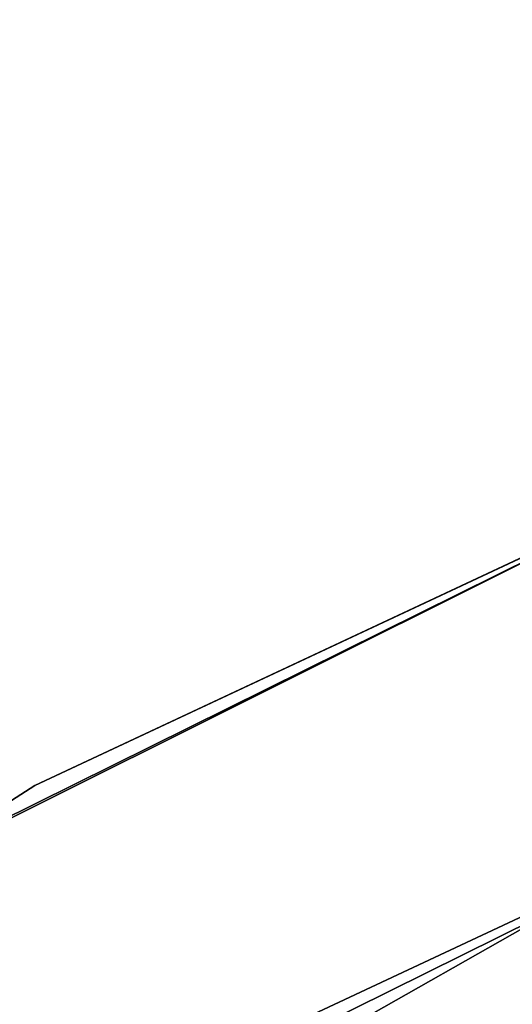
# Model space of a CAD drawing. Extents: x -91 to 91, y -91 to 262.
# Tile 334 of 480: x -30.74 to -28.48, y 54.59 to 59.13. Entities that reach past the tile are written whole.
import ezdxf

# ---------------------------------------------------------------- set-up
doc = ezdxf.new("R2010")
doc.units = 0
doc.header["$LTSCALE"] = 25.4
doc.layers.get('0').update_dxf_attribs({"linetype": 'CONTINUOUS'})

# ---------------------------------------------------------------- blocks, each defined once
blk = doc.blocks.new('ETE0_STL_1')
at = {"color": 0}
for p, q in [((-23.1523, 59.1289, 330.5076), (-30.672, 55.601, 330.5076)), ((-30.672, 55.601, 321.0076), (-23.1523, 59.1289, 321.0076)), ((-23.1523, 59.1289, 330.5076), (-30.672, 55.601, 330.5076)), ((-30.672, 55.601, 321.0076), (-23.1523, 59.1289, 321.0076)), ((-31.8847, 54.9146, 159.5), (-24.4441, 58.6066, 159.5)), ((-24.4441, 58.6066, 169), (-31.8847, 54.9146, 169)), ((-31.8847, 54.9146, 159.5), (-24.4441, 58.6066, 159.5)), ((-24.4441, 58.6066, 169), (-31.8847, 54.9146, 169)), ((-24.6227, 58.5318, 158.5), (-32.052, 54.8172, 158.5)), ((-32.052, 54.8172, 159.5), (-24.6227, 58.5318, 159.5)), ((-24.6227, 58.5318, 158.5), (-32.052, 54.8172, 158.5)), ((-32.052, 54.8172, 159.5), (-24.6227, 58.5318, 159.5)), ((-29.9475, 54.2876, 330.5076), (-22.6053, 57.7321, 330.5076)), ((-22.6053, 57.7321, 321.0076), (-29.9475, 54.2876, 321.0076)), ((-22.6053, 57.7321, 321.0076), (-29.9475, 54.2876, 321.0076)), ((-29.9475, 54.2876, 330.5076), (-22.6053, 57.7321, 330.5076)), ((-23.8667, 57.2222, 159.5), (-31.1315, 53.6174, 159.5)), ((-31.1315, 53.6174, 169), (-23.8667, 57.2222, 169)), ((-31.1315, 53.6174, 169), (-23.8667, 57.2222, 169)), ((-23.8667, 57.2222, 159.5), (-31.1315, 53.6174, 159.5)), ((-26.9473, 55.7821, 327.5076), (-33.9978, 51.7876, 327.5076)), ((-33.9978, 51.7876, 328.5076), (-26.9473, 55.7821, 328.5076)), ((-26.9473, 55.7821, 327.5076), (-33.9978, 51.7876, 327.5076)), ((-33.9978, 51.7876, 328.5076), (-26.9473, 55.7821, 328.5076)), ((-30.672, 55.601, 330.5076), (-37.667, 51.1219, 330.5076)), ((-37.667, 51.1219, 321.0076), (-30.672, 55.601, 321.0076)), ((-30.672, 55.601, 330.5076), (-37.667, 51.1219, 330.5076)), ((-37.667, 51.1219, 321.0076), (-30.672, 55.601, 321.0076)), ((-30.672, 55.601, 330.5076), (-30.672, 55.601, 321.0076)), ((-30.672, 55.601, 330.5076), (-30.672, 55.601, 321.0076))]:
    blk.add_line(p, q, dxfattribs=at)

msp = doc.modelspace()

# ---------------------------------------------------------------- block references
at = {"color": 253}
msp.add_blockref('ETE0_STL_1', (0, 0), dxfattribs=at)

doc.saveas('drawing.dxf')
